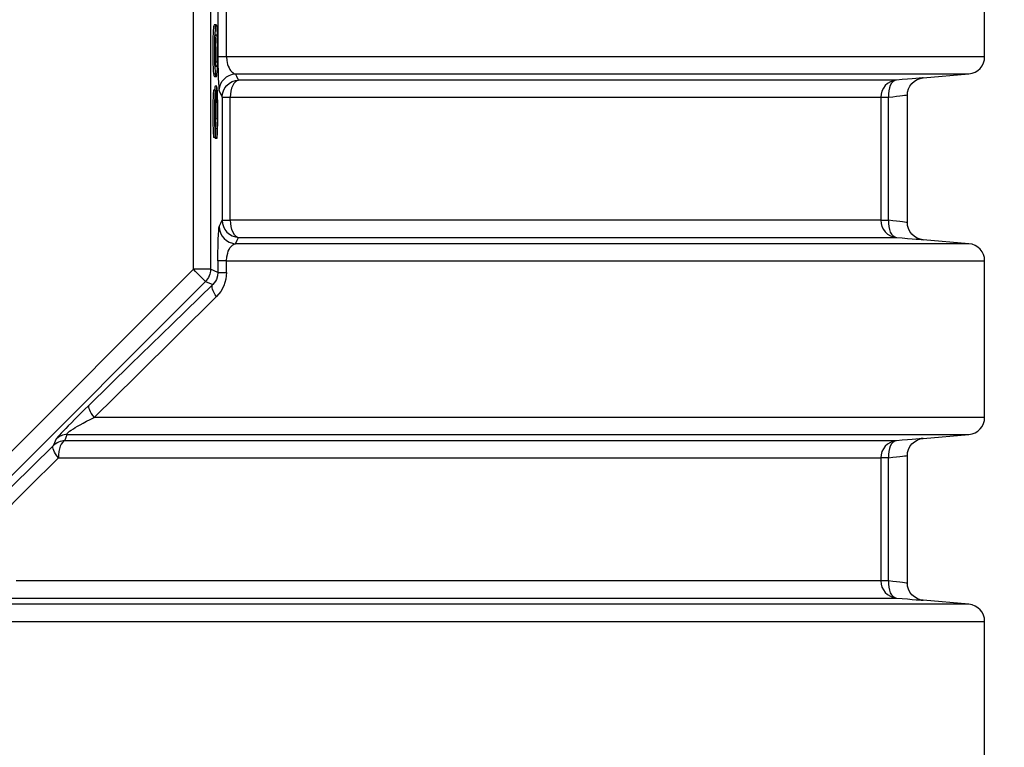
# Model space of a CAD drawing. Header units: millimetres. Extents: x 196 to 2027204, y -221452 to 153872.
# Tile 288 of 381: x 1217265 to 1217839, y -201272 to -200849. Entities that reach past the tile are written whole.
import ezdxf

# ---------------------------------------------------------------- set-up
doc = ezdxf.new("R2010")
doc.units = ezdxf.units.MM
doc.layers.get('Defpoints').update_dxf_attribs({"lineweight": 18})
doc.layers.add('00_Основной', color=163, linetype='Continuous', lineweight=40)
doc.layers.add('ТМ-размеры', color=25, linetype='Continuous', lineweight=20)
doc.styles.add('SFINKS', font='SFINKS.shx', dxfattribs={"width": 0.7, "oblique": 15})
doc.dimstyles.new('кира-50', dxfattribs={"dimtxt": 150, "dimasz": 40, "dimexe": 15, "dimexo": 0, "dimgap": 20, "dimtad": 1, "dimdec": 0, "dimrnd": 5, "dimdsep": 46, "dimtxsty": 'SFINKS', "dimblk1": 'OBLIQUE', "dimblk2": 'OBLIQUE', "dimsah": 1, "dimcen": 2.5, "dimclrd": 252, "dimclre": 252, "dimclrt": 252, "dimadec": 0, "dimazin": 0, "dimtfac": 1, "dimtdec": 0, "dimtofl": 0, "dimtmove": 0, "dimatfit": 3, "dimldrblk": 'OBLIQUE', "dimfxl": 15, "dimtfill": 1, "dimtolj": 1, "dimtzin": 0, "dimlwd": 20, "dimlwe": 20, "dimarcsym": 0})

# ---------------------------------------------------------------- blocks, each defined once
blk = doc.blocks.new('_Oblique')
at = {"color": 0, "linetype": 'ByBlock', "lineweight": -2}
blk.add_line((-0.5, -0.5), (0.5, 0.5), dxfattribs=at)
blk = doc.blocks.new('*D85')
at = {"layer": 'Defpoints', "color": 0, "linetype": 'ByBlock', "lineweight": 50, "transparency": 16777216}
for p in [(1216957.71, -194978.27), (1216957.71, -203390.23), (1218392.05, -203390.23)]:
    blk.add_point(p, dxfattribs=at)
at = {"layer": 'ТМ-размеры', "color": 252, "linetype": 'ByBlock', "lineweight": 20, "transparency": 16777216}
for p, q in [((1216957.71, -194978.27), (1218407.05, -194978.27)), ((1218392.05, -194978.27), (1218392.05, -203390.23)), ((1216957.71, -203390.23), (1218407.05, -203390.23))]:
    blk.add_line(p, q, dxfattribs=at)
at = {"layer": 'ТМ-размеры', "color": 252, "linetype": 'ByBlock', "lineweight": 20, "transparency": 16777216, "xscale": 40, "yscale": 40, "zscale": 40}
for p, rotation in [((1218392.05, -194978.27), 90), ((1218392.05, -203390.23), 270)]:
    blk.add_blockref('_Oblique', p, dxfattribs=dict(at, rotation=rotation))
at = {"layer": 'ТМ-размеры', "color": 252, "linetype": 'ByBlock', "transparency": 16777216, "insert": (1218297.05, -199184.25), "char_height": 150, "attachment_point": 5, "rotation": 90, "style": 'SFINKS', "bg_fill": 3, "box_fill_scale": 1.1, "bg_fill_color": 256, "bg_fill_true_color": 13158600, "bg_fill_transparency": 0}
blk.add_mtext('\\A1;8410', dxfattribs=at)

msp = doc.modelspace()

# ---------------------------------------------------------------- linework, layer by layer
at = {"layer": '00_Основной', "color": 252, "lineweight": 25, "ltscale": 10}
for p, q in [((1217366.63, -200994.12, 0.2), (1217366.63, -200655.38, 0.2)), ((1217376.62, -200655.38, 0.2), (1217376.62, -200994.12, 0.2)), ((1217380.98, -200779.17, 0.2), (1217380.98, -200870.34, 0.2)), ((1217386.04, -200870.34, 0.2), (1217386.04, -200779.17, 0.2)), ((1217827.71, -200870.34, 0.2), (1217827.71, -200779.17, 0.2)), ((1217379.92, -200851.67, 0.2), (1217378.92, -200851.67, 0.2)), ((1217379.53, -200873.39, 0.2), (1217380.53, -200873.39, 0.2)), ((1217378.38, -200880.22, 0.2), (1217379.39, -200880.22, 0.2)), ((1217378.92, -200881.91, 0.2), (1217379.92, -200881.91, 0.2)), ((1217791.84, -200882.65, 0.2), (1217818.58, -200880.3, 0.2)), ((1217380.29, -200887.54, 0.2), (1217379.29, -200887.54, 0.2)), ((1217379.45, -200889.82, 0.2), (1217378.45, -200889.82, 0.2)), ((1217383.46, -200893.92, 0.2), (1217383.46, -200965.59, 0.2)), ((1217388.15, -200965.59, 0.2), (1217388.15, -200893.92, 0.2)), ((1217767.2, -200893.92, 0.2), (1217767.2, -200965.59, 0.2)), ((1217771.63, -200965.59, 0.2), (1217771.63, -200893.92, 0.2)), ((1217782.71, -200966.95, 0.2), (1217782.71, -200892.55, 0.2)), ((1217379.75, -200906.04, 0.2), (1217379.17, -200906.04, 0.2)), ((1217379.95, -200906.68, 0.2), (1217379.19, -200906.68, 0.2)), ((1217379.45, -200917.35, 0.2), (1217378.45, -200917.35, 0.2)), ((1217379.34, -200917.35, 0.2), (1217379.34, -200917.91, 0.2)), ((1217380.32, -200912.21, 0.2), (1217379.48, -200912.21, 0.2)), ((1217380.35, -200917.91, 0.2), (1217379.34, -200917.91, 0.2)), ((1217818.58, -200979.21, 0.2), (1217791.84, -200976.87, 0.2)), ((1217380.98, -200989.16, 0.2), (1217380.98, -200995.93, 0.2)), ((1217386.04, -200995.93, 0.2), (1217386.04, -200989.16, 0.2)), ((1217827.71, -201080.34, 0.2), (1217827.71, -200989.16, 0.2)), ((1217127.09, -201233.66, 0.2), (1217366.63, -200994.12, 0.2)), ((1217380.98, -200995.93, 0.2), (1217376.62, -200994.12, 0.2)), ((1217373.7, -201001.2, 0.2), (1217134.15, -201240.73, 0.2)), ((1217373.7, -201001.2, 0.2), (1217377.93, -201002.96, 0.2)), ((1217791.84, -201092.63, 0.2), (1217818.58, -201090.31, 0.2)), ((1217767.2, -201103.91, 0.2), (1217767.2, -201175.6, 0.2)), ((1217771.63, -201175.6, 0.2), (1217771.63, -201103.91, 0.2)), ((1217782.71, -201176.95, 0.2), (1217782.71, -201102.56, 0.2)), ((1217818.58, -201189.2, 0.2), (1217791.84, -201186.87, 0.2)), ((1217827.71, -201290.35, 0.2), (1217827.71, -201199.16, 0.2))]:
    msp.add_line(p, q, dxfattribs=at)
at = {"layer": '00_Основной', "color": 252, "lineweight": 25, "ltscale": 10, "elevation": 0.2}
for points in [[(1217378.92, -200851.7), (1217378.85, -200851.7), (1217378.68, -200851.9), (1217378.55, -200852.34), (1217378.44, -200852.97), (1217378.34, -200853.8), (1217378.26, -200854.81), (1217378.14, -200856.64), (1217378.06, -200858.96), (1217378, -200861.74), (1217377.97, -200864.95), (1217377.97, -200868.52), (1217378, -200871.76), (1217378.06, -200874.55), (1217378.14, -200876.88), (1217378.26, -200878.77), (1217378.38, -200880.22)], [(1217380.44, -200853.35), (1217380.32, -200852.55), (1217380.17, -200852), (1217380.02, -200851.72), (1217379.84, -200851.7), (1217379.68, -200851.9), (1217379.55, -200852.34), (1217379.44, -200852.97), (1217379.34, -200853.8), (1217379.26, -200854.81), (1217379.14, -200856.64), (1217379.06, -200858.96), (1217379, -200861.74), (1217378.98, -200864.95), (1217378.98, -200868.52), (1217379, -200871.76), (1217379.06, -200874.55), (1217379.14, -200876.88), (1217379.26, -200878.77), (1217379.39, -200880.22)], [(1217379.39, -200880.22), (1217379.53, -200881.12), (1217379.69, -200881.69), (1217379.88, -200881.91), (1217380.09, -200881.77), (1217380.26, -200881.29), (1217380.41, -200880.43), (1217380.54, -200879.2), (1217380.67, -200877.31), (1217380.77, -200874.96), (1217380.83, -200872.14), (1217380.85, -200868.88), (1217380.85, -200865.25), (1217380.83, -200861.93), (1217380.77, -200859.1), (1217380.68, -200856.74), (1217380.59, -200854.82), (1217380.44, -200853.35)], [(1217379.29, -200873.12), (1217379.22, -200871.12), (1217379.17, -200868.66), (1217379.16, -200865.81), (1217379.2, -200863.16), (1217379.23, -200861.83), (1217379.29, -200860.62), (1217379.36, -200859.55), (1217379.44, -200858.69), (1217379.57, -200858.04), (1217379.72, -200857.66), (1217379.92, -200857.53), (1217380.09, -200857.64), (1217380.25, -200858), (1217380.37, -200858.59), (1217380.47, -200859.42), (1217380.54, -200860.54), (1217380.6, -200861.8), (1217380.64, -200863.19), (1217380.67, -200865.83), (1217380.67, -200868.66), (1217380.61, -200871.2), (1217380.53, -200873.39)], [(1217379.41, -200858.98), (1217379.47, -200859.42), (1217379.54, -200860.54), (1217379.6, -200861.8), (1217379.64, -200863.19), (1217379.67, -200865.83), (1217379.67, -200868.66), (1217379.61, -200871.2), (1217379.53, -200873.39)], [(1217380.98, -200870.34), (1217380.99, -200874.82), (1217381.05, -200878.96), (1217381.15, -200882.6), (1217381.26, -200885.6), (1217381.4, -200887.95), (1217381.56, -200889.5), (1217381.73, -200890.27)], [(1217386.04, -200870.34), (1217384.97, -200870.34), (1217384.01, -200870.34), (1217383.15, -200870.34), (1217382.42, -200870.34), (1217381.83, -200870.34), (1217381.39, -200870.34), (1217381.1, -200870.34), (1217380.98, -200870.34)], [(1217386.04, -200870.34), (1217386.18, -200872.6), (1217386.37, -200873.7), (1217386.62, -200874.77), (1217386.98, -200875.86), (1217387.43, -200876.88), (1217387.95, -200877.82), (1217388.3, -200878.32), (1217388.69, -200878.78), (1217389.11, -200879.2), (1217389.56, -200879.57), (1217390.32, -200880.02), (1217391.28, -200880.3)], [(1217827.71, -200870.34), (1217827.64, -200870.34), (1217827.26, -200870.34), (1217826.51, -200870.34), (1217825.42, -200870.34), (1217823.98, -200870.34), (1217822.19, -200870.34), (1217820.06, -200870.34), (1217817.58, -200870.34), (1217814.74, -200870.34), (1217811.57, -200870.34), (1217808.05, -200870.34), (1217804.19, -200870.34), (1217799.98, -200870.34), (1217795.44, -200870.34), (1217790.55, -200870.34), (1217785.35, -200870.34), (1217779.79, -200870.34), (1217773.92, -200870.34), (1217767.71, -200870.34), (1217761.16, -200870.34), (1217754.3, -200870.34), (1217747.12, -200870.34), (1217739.63, -200870.34), (1217731.81, -200870.34), (1217723.7, -200870.34), (1217715.26, -200870.34), (1217706.52, -200870.34), (1217697.48, -200870.34), (1217688.14, -200870.34), (1217678.5, -200870.34), (1217668.58, -200870.34), (1217658.38, -200870.34), (1217647.88, -200870.34), (1217637.11, -200870.34), (1217626.06, -200870.34), (1217614.76, -200870.34), (1217603.17, -200870.34), (1217591.33, -200870.34), (1217579.24, -200870.34), (1217566.91, -200870.34), (1217554.32, -200870.34), (1217541.48, -200870.34), (1217528.42, -200870.34), (1217515.12, -200870.34), (1217501.6, -200870.34), (1217487.87, -200870.34), (1217473.91, -200870.34), (1217459.76, -200870.34), (1217445.4, -200870.34), (1217430.83, -200870.34), (1217416.09, -200870.34), (1217401.16, -200870.34), (1217386.04, -200870.34)], [(1217818.58, -200880.3), (1217820.4, -200879.97), (1217822.13, -200879.3), (1217823.72, -200878.34), (1217825.09, -200877.1), (1217826.2, -200875.62), (1217827.03, -200873.97), (1217827.54, -200872.18), (1217827.71, -200870.34)], [(1217380.53, -200873.39), (1217380.44, -200874.39), (1217380.35, -200875.16), (1217380.22, -200875.69), (1217380.09, -200875.94), (1217379.96, -200876.06), (1217379.81, -200876.02), (1217379.64, -200875.72), (1217379.5, -200875.14), (1217379.39, -200874.28), (1217379.29, -200873.12)], [(1217379.53, -200873.39), (1217379.44, -200874.39), (1217379.43, -200874.58)], [(1217378.38, -200880.22), (1217378.53, -200881.12), (1217378.69, -200881.69), (1217378.89, -200881.91), (1217378.92, -200881.88)], [(1217381.73, -200890.27), (1217381.91, -200888.38), (1217382.45, -200886.56), (1217383.32, -200884.86), (1217384.51, -200883.38), (1217385.94, -200882.14), (1217387.6, -200881.2), (1217389.39, -200880.57), (1217391.28, -200880.3)], [(1217393, -200883.96), (1217392.03, -200881.91), (1217391.28, -200880.3)], [(1217391.28, -200880.3), (1217406.2, -200880.3), (1217420.93, -200880.3), (1217435.48, -200880.3), (1217449.83, -200880.3), (1217463.96, -200880.3), (1217477.91, -200880.3), (1217491.64, -200880.3), (1217505.16, -200880.3), (1217518.45, -200880.3), (1217531.52, -200880.3), (1217544.34, -200880.3), (1217556.93, -200880.3), (1217569.28, -200880.3), (1217581.37, -200880.3), (1217593.23, -200880.3), (1217604.81, -200880.3), (1217616.13, -200880.3), (1217627.19, -200880.3), (1217637.97, -200880.3), (1217648.47, -200880.3), (1217658.7, -200880.3), (1217668.63, -200880.3), (1217678.28, -200880.3), (1217687.64, -200880.3), (1217696.7, -200880.3), (1217705.45, -200880.3), (1217713.9, -200880.3), (1217722.06, -200880.3), (1217729.89, -200880.3), (1217737.41, -200880.3), (1217744.61, -200880.3), (1217751.49, -200880.3), (1217758.06, -200880.3), (1217764.29, -200880.3), (1217770.19, -200880.3), (1217775.77, -200880.3), (1217781.01, -200880.3), (1217785.91, -200880.3), (1217790.48, -200880.3), (1217794.72, -200880.3), (1217798.61, -200880.3), (1217802.15, -200880.3), (1217805.36, -200880.3), (1217808.22, -200880.3), (1217810.73, -200880.3), (1217812.9, -200880.3), (1217814.71, -200880.3), (1217816.18, -200880.3), (1217817.31, -200880.3), (1217818.07, -200880.3), (1217818.49, -200880.3), (1217818.58, -200880.3)], [(1217791.84, -200882.65), (1217791.84, -200882.65), (1217791.57, -200882.66), (1217790.79, -200882.73), (1217789.5, -200882.83), (1217787.7, -200882.99), (1217785.47, -200883.18), (1217782.81, -200883.41), (1217779.73, -200883.66), (1217776.32, -200883.96)], [(1217782.71, -200892.61), (1217782.86, -200890.88), (1217783.34, -200889.1), (1217784.18, -200887.39), (1217785.33, -200885.85), (1217786.77, -200884.55), (1217788.41, -200883.58), (1217790.13, -200882.94), (1217791.84, -200882.65)], [(1217379.29, -200887.66), (1217379.22, -200887.64), (1217379.07, -200888.52), (1217378.99, -200889.82)], [(1217380.35, -200917.91), (1217380.5, -200917.04), (1217380.62, -200915.23), (1217380.74, -200912.52), (1217380.83, -200909.16), (1217380.85, -200905.24), (1217380.85, -200900.91), (1217380.83, -200896.97), (1217380.74, -200893.53), (1217380.64, -200890.66), (1217380.51, -200888.69), (1217380.37, -200887.68), (1217380.22, -200887.64), (1217380.08, -200888.52), (1217379.96, -200890.31), (1217379.88, -200892.89), (1217379.82, -200896.21)], [(1217383.46, -200893.92), (1217383.64, -200892.03), (1217384.18, -200890.21), (1217385.06, -200888.53), (1217386.24, -200887.04), (1217387.68, -200885.8), (1217389.32, -200884.85), (1217391.11, -200884.23), (1217393, -200883.96)], [(1217393, -200883.96), (1217392.03, -200884.28), (1217391.11, -200884.95), (1217390.27, -200885.92), (1217389.55, -200887.16), (1217388.95, -200888.63), (1217388.5, -200890.3), (1217388.23, -200892.08), (1217388.15, -200893.92)], [(1217776.32, -200883.96), (1217775.54, -200883.96), (1217774.41, -200883.96), (1217772.93, -200883.96), (1217771.09, -200883.96), (1217768.92, -200883.96), (1217766.38, -200883.96), (1217763.5, -200883.96), (1217760.27, -200883.96), (1217756.7, -200883.96), (1217752.79, -200883.96), (1217748.53, -200883.96), (1217743.93, -200883.96), (1217738.99, -200883.96), (1217733.71, -200883.96), (1217728.11, -200883.96), (1217722.17, -200883.96), (1217715.9, -200883.96), (1217709.3, -200883.96), (1217702.39, -200883.96), (1217695.15, -200883.96), (1217687.6, -200883.96), (1217679.73, -200883.96), (1217671.54, -200883.96), (1217663.06, -200883.96), (1217654.27, -200883.96), (1217645.17, -200883.96), (1217635.78, -200883.96), (1217626.1, -200883.96), (1217616.14, -200883.96), (1217605.9, -200883.96), (1217595.35, -200883.96), (1217584.56, -200883.96), (1217573.48, -200883.96), (1217562.15, -200883.96), (1217550.55, -200883.96), (1217538.7, -200883.96), (1217526.59, -200883.96), (1217514.25, -200883.96), (1217501.66, -200883.96), (1217488.83, -200883.96), (1217475.78, -200883.96), (1217462.5, -200883.96), (1217449.01, -200883.96), (1217435.31, -200883.96), (1217421.41, -200883.96), (1217407.3, -200883.96), (1217393, -200883.96)], [(1217776.32, -200883.96), (1217774.5, -200884.28), (1217772.77, -200884.95), (1217771.19, -200885.92), (1217769.82, -200887.16), (1217768.71, -200888.63), (1217767.88, -200890.3), (1217767.37, -200892.08), (1217767.2, -200893.92)], [(1217776.32, -200883.96), (1217775.3, -200884.23), (1217774.34, -200884.85), (1217773.48, -200885.81), (1217772.76, -200887.05), (1217772.2, -200888.53), (1217771.8, -200890.21), (1217771.62, -200892.03), (1217771.63, -200893.92)], [(1217378.45, -200889.86), (1217378.44, -200889.83), (1217378.32, -200890.31), (1217378.21, -200891.6), (1217378.11, -200893.64), (1217378.03, -200896.39), (1217377.99, -200899.64), (1217377.97, -200903.18), (1217377.99, -200906.69), (1217378.03, -200909.81), (1217378.1, -200912.52), (1217378.18, -200914.74), (1217378.31, -200916.33), (1217378.45, -200917.35)], [(1217379.82, -200896.21), (1217379.75, -200893.37), (1217379.67, -200891.36), (1217379.55, -200890.17), (1217379.44, -200889.83), (1217379.31, -200890.31), (1217379.2, -200891.6), (1217379.12, -200893.64), (1217379.03, -200896.39), (1217378.99, -200899.64), (1217378.98, -200903.18), (1217378.99, -200906.69), (1217379.02, -200909.81), (1217379.09, -200912.52), (1217379.19, -200914.74), (1217379.31, -200916.33), (1217379.45, -200917.35)], [(1217379.95, -200906.68), (1217379.93, -200903.62), (1217379.93, -200901.26), (1217379.95, -200899.2), (1217379.99, -200897.38), (1217380.08, -200895.15), (1217380.19, -200893.88), (1217380.27, -200893.58), (1217380.36, -200893.74), (1217380.44, -200894.34), (1217380.56, -200896.05), (1217380.62, -200898.55), (1217380.65, -200900.46), (1217380.67, -200902.56), (1217380.67, -200904.73), (1217380.62, -200907.28), (1217380.57, -200909.43), (1217380.46, -200911.1), (1217380.32, -200912.21)], [(1217381.73, -200890.27), (1217382.7, -200892.31), (1217383.46, -200893.92)], [(1217383.46, -200893.92), (1217383.58, -200893.92), (1217383.84, -200893.92), (1217384.25, -200893.92), (1217384.79, -200893.92), (1217385.46, -200893.92), (1217386.26, -200893.92), (1217387.16, -200893.92), (1217388.15, -200893.92)], [(1217388.15, -200893.92), (1217402.6, -200893.92), (1217416.84, -200893.92), (1217430.88, -200893.92), (1217444.7, -200893.92), (1217458.32, -200893.92), (1217471.7, -200893.92), (1217484.85, -200893.92), (1217497.78, -200893.92), (1217510.45, -200893.92), (1217522.86, -200893.92), (1217535.05, -200893.92), (1217546.95, -200893.92), (1217558.61, -200893.92), (1217569.98, -200893.92), (1217581.09, -200893.92), (1217591.91, -200893.92), (1217602.44, -200893.92), (1217612.7, -200893.92), (1217622.65, -200893.92), (1217632.3, -200893.92), (1217641.65, -200893.92), (1217650.7, -200893.92), (1217659.43, -200893.92), (1217667.85, -200893.92), (1217675.95, -200893.92), (1217683.72, -200893.92), (1217691.17, -200893.92), (1217698.3, -200893.92), (1217705.08, -200893.92), (1217711.53, -200893.92), (1217717.64, -200893.92), (1217723.41, -200893.92), (1217728.84, -200893.92), (1217733.92, -200893.92), (1217738.65, -200893.92), (1217743.04, -200893.92), (1217747.07, -200893.92), (1217750.74, -200893.92), (1217754.06, -200893.92), (1217757.02, -200893.92), (1217759.62, -200893.92), (1217761.86, -200893.92), (1217763.74, -200893.92), (1217765.25, -200893.92), (1217766.41, -200893.92), (1217767.2, -200893.92)], [(1217767.2, -200893.92), (1217767.31, -200893.92), (1217767.57, -200893.92), (1217767.95, -200893.92), (1217768.46, -200893.92), (1217769.09, -200893.92), (1217769.84, -200893.92), (1217770.69, -200893.92), (1217771.63, -200893.92)], [(1217771.63, -200893.92), (1217774.17, -200893.61), (1217776.37, -200893.34), (1217778.23, -200893.13), (1217779.76, -200892.95), (1217781.04, -200892.79), (1217781.97, -200892.7), (1217782.52, -200892.62), (1217782.71, -200892.61), (1217782.71, -200892.61)], [(1217379.5, -200911.65), (1217379.37, -200910.83), (1217379.27, -200909.47), (1217379.2, -200907.58), (1217379.17, -200905.31), (1217379.16, -200903.35), (1217379.16, -200901.37), (1217379.19, -200899.64), (1217379.23, -200898.14), (1217379.3, -200896.62), (1217379.39, -200895.8), (1217379.48, -200895.72), (1217379.57, -200896.28), (1217379.64, -200897.46), (1217379.69, -200899.24), (1217379.72, -200900.24), (1217379.74, -200901.29), (1217379.74, -200902.38), (1217379.75, -200903.49), (1217379.75, -200904.65), (1217379.75, -200906.04)], [(1217379.75, -200906.04), (1217379.87, -200906.39), (1217379.95, -200906.68)], [(1217379.64, -200906.68), (1217379.64, -200907.28), (1217379.57, -200909.43), (1217379.45, -200911.1), (1217379.44, -200911.28)], [(1217379.45, -200917.35), (1217379.47, -200914.16), (1217379.5, -200911.65)], [(1217380.32, -200912.21), (1217380.33, -200915.4), (1217380.35, -200917.91)], [(1217380.98, -200989.16), (1217380.99, -200984.68), (1217381.05, -200980.51), (1217381.15, -200976.85), (1217381.26, -200973.89), (1217381.4, -200971.53), (1217381.56, -200969.98), (1217381.73, -200969.25)], [(1217381.73, -200969.25), (1217382.7, -200967.19), (1217383.46, -200965.59)], [(1217381.73, -200969.25), (1217381.91, -200971.12), (1217382.45, -200972.94), (1217383.32, -200974.64), (1217384.51, -200976.13), (1217385.94, -200977.38), (1217387.6, -200978.32), (1217389.39, -200978.94), (1217391.28, -200979.21)], [(1217383.46, -200965.59), (1217383.64, -200967.47), (1217384.18, -200969.29), (1217385.06, -200970.98), (1217386.24, -200972.46), (1217387.68, -200973.71), (1217389.32, -200974.65), (1217391.11, -200975.27), (1217393, -200975.56)], [(1217383.46, -200965.59), (1217383.58, -200965.59), (1217383.84, -200965.59), (1217384.25, -200965.59), (1217384.79, -200965.59), (1217385.46, -200965.59), (1217386.26, -200965.59), (1217387.16, -200965.59), (1217388.15, -200965.59)], [(1217388.15, -200965.59), (1217388.23, -200967.43), (1217388.5, -200969.22), (1217388.95, -200970.87), (1217389.55, -200972.35), (1217390.27, -200973.59), (1217391.11, -200974.55), (1217392.03, -200975.21), (1217393, -200975.56)], [(1217767.2, -200965.59), (1217766.41, -200965.59), (1217765.25, -200965.59), (1217763.74, -200965.59), (1217761.86, -200965.59), (1217759.62, -200965.59), (1217757.02, -200965.59), (1217754.06, -200965.59), (1217750.74, -200965.59), (1217747.07, -200965.59), (1217743.04, -200965.59), (1217738.65, -200965.59), (1217733.92, -200965.59), (1217728.84, -200965.59), (1217723.41, -200965.59), (1217717.64, -200965.59), (1217711.53, -200965.59), (1217705.08, -200965.59), (1217698.3, -200965.59), (1217691.17, -200965.59), (1217683.72, -200965.59), (1217675.95, -200965.59), (1217667.85, -200965.59), (1217659.43, -200965.59), (1217650.7, -200965.59), (1217641.65, -200965.59), (1217632.3, -200965.59), (1217622.65, -200965.59), (1217612.7, -200965.59), (1217602.44, -200965.59), (1217591.91, -200965.59), (1217581.09, -200965.59), (1217569.98, -200965.59), (1217558.61, -200965.59), (1217546.95, -200965.59), (1217535.05, -200965.59), (1217522.86, -200965.59), (1217510.45, -200965.59), (1217497.78, -200965.59), (1217484.85, -200965.59), (1217471.7, -200965.59), (1217458.32, -200965.59), (1217444.7, -200965.59), (1217430.88, -200965.59), (1217416.84, -200965.59), (1217402.6, -200965.59), (1217388.15, -200965.59)], [(1217767.2, -200965.59), (1217767.37, -200967.43), (1217767.88, -200969.22), (1217768.71, -200970.87), (1217769.82, -200972.35), (1217771.19, -200973.59), (1217772.77, -200974.55), (1217774.5, -200975.21), (1217776.32, -200975.56)], [(1217767.2, -200965.59), (1217767.31, -200965.59), (1217767.57, -200965.59), (1217767.95, -200965.59), (1217768.46, -200965.59), (1217769.09, -200965.59), (1217769.84, -200965.59), (1217770.69, -200965.59), (1217771.63, -200965.59)], [(1217771.63, -200965.59), (1217771.62, -200967.47), (1217771.8, -200969.29), (1217772.2, -200970.97), (1217772.76, -200972.46), (1217773.48, -200973.71), (1217774.34, -200974.65), (1217775.3, -200975.27), (1217776.32, -200975.56)], [(1217782.71, -200966.9), (1217782.52, -200966.88), (1217781.97, -200966.82), (1217781.06, -200966.71), (1217779.76, -200966.55), (1217778.25, -200966.37), (1217776.39, -200966.16), (1217774.17, -200965.89), (1217771.63, -200965.59)], [(1217791.84, -200976.87), (1217790.13, -200976.56), (1217788.41, -200975.92), (1217786.77, -200974.95), (1217785.33, -200973.66), (1217784.18, -200972.11), (1217783.34, -200970.4), (1217782.86, -200968.64), (1217782.71, -200966.9)], [(1217386.04, -200989.16), (1217386.18, -200986.89), (1217386.64, -200984.7), (1217386.99, -200983.63), (1217387.43, -200982.61), (1217387.97, -200981.66), (1217388.43, -200981.02), (1217388.97, -200980.42), (1217389.56, -200979.93), (1217390.05, -200979.62), (1217390.63, -200979.36), (1217391.28, -200979.21)], [(1217391.28, -200979.21), (1217392.24, -200977.15), (1217393, -200975.56)], [(1217818.58, -200979.21), (1217818.44, -200979.21), (1217817.72, -200979.21), (1217816.41, -200979.21), (1217814.51, -200979.21), (1217812.02, -200979.21), (1217808.94, -200979.21), (1217805.27, -200979.21), (1217801.01, -200979.21), (1217796.17, -200979.21), (1217790.77, -200979.21), (1217784.77, -200979.21), (1217778.21, -200979.21), (1217771.08, -200979.21), (1217763.41, -200979.21), (1217755.15, -200979.21), (1217746.36, -200979.21), (1217737.03, -200979.21), (1217727.15, -200979.21), (1217716.74, -200979.21), (1217705.82, -200979.21), (1217694.37, -200979.21), (1217682.4, -200979.21), (1217669.96, -200979.21), (1217657.01, -200979.21), (1217643.59, -200979.21), (1217629.67, -200979.21), (1217615.31, -200979.21), (1217600.49, -200979.21), (1217585.24, -200979.21), (1217569.53, -200979.21), (1217553.42, -200979.21), (1217536.89, -200979.21), (1217519.96, -200979.21), (1217502.65, -200979.21), (1217484.95, -200979.21), (1217466.89, -200979.21), (1217448.49, -200979.21), (1217429.73, -200979.21), (1217410.67, -200979.21), (1217391.28, -200979.21)], [(1217393, -200975.56), (1217407.3, -200975.56), (1217421.41, -200975.56), (1217435.31, -200975.56), (1217449.01, -200975.56), (1217462.5, -200975.56), (1217475.78, -200975.56), (1217488.83, -200975.56), (1217501.66, -200975.56), (1217514.25, -200975.56), (1217526.59, -200975.56), (1217538.7, -200975.56), (1217550.55, -200975.56), (1217562.15, -200975.56), (1217573.48, -200975.56), (1217584.56, -200975.56), (1217595.35, -200975.56), (1217605.9, -200975.56), (1217616.14, -200975.56), (1217626.1, -200975.56), (1217635.78, -200975.56), (1217645.17, -200975.56), (1217654.27, -200975.56), (1217663.06, -200975.56), (1217671.54, -200975.56), (1217679.73, -200975.56), (1217687.6, -200975.56), (1217695.15, -200975.56), (1217702.39, -200975.56), (1217709.3, -200975.56), (1217715.9, -200975.56), (1217722.17, -200975.56), (1217728.11, -200975.56), (1217733.71, -200975.56), (1217738.99, -200975.56), (1217743.93, -200975.56), (1217748.53, -200975.56), (1217752.79, -200975.56), (1217756.7, -200975.56), (1217760.27, -200975.56), (1217763.5, -200975.56), (1217766.38, -200975.56), (1217768.92, -200975.56), (1217771.09, -200975.56), (1217772.93, -200975.56), (1217774.41, -200975.56), (1217775.54, -200975.56), (1217776.32, -200975.56)], [(1217776.32, -200975.56), (1217779.74, -200975.84), (1217782.81, -200976.1), (1217785.47, -200976.33), (1217787.72, -200976.52), (1217789.5, -200976.67), (1217790.78, -200976.77), (1217791.57, -200976.84), (1217791.84, -200976.87)], [(1217827.71, -200989.16), (1217827.54, -200987.32), (1217827.03, -200985.55), (1217826.2, -200983.88), (1217825.09, -200982.41), (1217823.72, -200981.17), (1217822.13, -200980.2), (1217820.4, -200979.54), (1217818.58, -200979.21)], [(1217386.04, -200989.16), (1217384.97, -200989.16), (1217384.01, -200989.16), (1217383.15, -200989.16), (1217382.42, -200989.16), (1217381.83, -200989.16), (1217381.39, -200989.16), (1217381.1, -200989.16), (1217380.98, -200989.16)], [(1217386.04, -200989.16), (1217405.78, -200989.16), (1217425.22, -200989.16), (1217444.33, -200989.16), (1217463.11, -200989.16), (1217481.53, -200989.16), (1217499.6, -200989.16), (1217517.28, -200989.16), (1217534.59, -200989.16), (1217551.5, -200989.16), (1217567.99, -200989.16), (1217584.06, -200989.16), (1217599.7, -200989.16), (1217614.91, -200989.16), (1217629.66, -200989.16), (1217643.94, -200989.16), (1217657.74, -200989.16), (1217671.08, -200989.16), (1217683.9, -200989.16), (1217696.24, -200989.16), (1217708.06, -200989.16), (1217719.36, -200989.16), (1217730.15, -200989.16), (1217740.4, -200989.16), (1217750.1, -200989.16), (1217759.27, -200989.16), (1217767.88, -200989.16), (1217775.92, -200989.16), (1217783.4, -200989.16), (1217790.31, -200989.16), (1217796.67, -200989.16), (1217802.42, -200989.16), (1217807.6, -200989.16), (1217812.18, -200989.16), (1217816.19, -200989.16), (1217819.59, -200989.16), (1217822.42, -200989.16), (1217824.63, -200989.16), (1217826.26, -200989.16), (1217827.27, -200989.16), (1217827.69, -200989.16), (1217827.71, -200989.16)], [(1217376.62, -200994.12), (1217376.36, -200994.12), (1217375.76, -200994.12), (1217374.81, -200994.12), (1217373.57, -200994.12), (1217372.07, -200994.12), (1217370.37, -200994.12), (1217368.53, -200994.12), (1217366.63, -200994.12)], [(1217373.7, -201001.2), (1217373.51, -201001.02), (1217373.08, -201000.59), (1217372.41, -200999.92), (1217371.54, -200999.04), (1217370.48, -200997.98), (1217369.27, -200996.78), (1217367.97, -200995.48), (1217366.63, -200994.12)], [(1217376.62, -200994.12), (1217376.58, -200995.11), (1217376.42, -200996.09), (1217376.18, -200997.03), (1217375.86, -200997.95), (1217375.43, -200998.84), (1217374.94, -200999.68), (1217374.35, -201000.48), (1217373.7, -201001.2)], [(1217380.98, -200995.93), (1217380.75, -200998.01), (1217380.06, -201000.02), (1217379.5, -201001.06), (1217378.79, -201002.03), (1217377.93, -201002.96)], [(1217386.04, -200995.93), (1217385.64, -200999.94), (1217384.45, -201003.72), (1217382.6, -201007.08), (1217380.14, -201010.02)], [(1217380.98, -200995.93), (1217381.1, -200995.93), (1217381.39, -200995.93), (1217381.83, -200995.93), (1217382.42, -200995.93), (1217383.15, -200995.93), (1217384.01, -200995.93), (1217384.97, -200995.93), (1217386.04, -200995.93)], [(1217377.93, -201002.96), (1217354.27, -201025.99), (1217330.24, -201049.44), (1217305.84, -201073.28)], [(1217380.14, -201010.02), (1217379.36, -201008.9), (1217378.69, -201007.78), (1217378.17, -201006.74), (1217377.81, -201005.75), (1217377.59, -201004.86), (1217377.54, -201004.1), (1217377.65, -201003.45), (1217377.93, -201002.96)], [(1217308.87, -201080.34), (1217333.42, -201056.07), (1217357.17, -201032.64), (1217380.14, -201010.02)], [(1217305.84, -201073.28), (1217302.85, -201076.22), (1217299.8, -201079.24), (1217297.62, -201081.4), (1217295.61, -201083.44), (1217293.72, -201085.35), (1217292.28, -201086.84), (1217290.92, -201088.23), (1217289.69, -201089.53), (1217288.62, -201090.67), (1217287.75, -201091.63), (1217287.1, -201092.38), (1217286.67, -201092.9), (1217286.49, -201093.2)], [(1217305.84, -201073.28), (1217305.63, -201073.73), (1217305.6, -201074.33), (1217305.75, -201075.1), (1217306.06, -201075.98), (1217306.56, -201076.97), (1217307.19, -201078.06), (1217307.97, -201079.19), (1217308.87, -201080.34)], [(1217293.21, -201090.31), (1217292.98, -201090.1), (1217293.12, -201089.72), (1217293.63, -201089.16), (1217294.49, -201088.46), (1217295.51, -201087.75), (1217296.72, -201086.95), (1217297.84, -201086.27), (1217299.16, -201085.5), (1217300.71, -201084.62), (1217302.46, -201083.66), (1217304.41, -201082.62), (1217306.54, -201081.5), (1217308.87, -201080.34)], [(1217827.71, -201080.34), (1217827.71, -201080.34), (1217827.37, -201080.34), (1217826.43, -201080.34), (1217824.88, -201080.34), (1217822.76, -201080.34), (1217820.02, -201080.34), (1217816.7, -201080.34), (1217812.79, -201080.34), (1217808.29, -201080.34), (1217803.21, -201080.34), (1217797.55, -201080.34), (1217791.3, -201080.34), (1217784.5, -201080.34), (1217777.12, -201080.34), (1217769.18, -201080.34), (1217760.67, -201080.34), (1217751.61, -201080.34), (1217742.01, -201080.34), (1217731.88, -201080.34), (1217721.21, -201080.34), (1217710.01, -201080.34), (1217698.3, -201080.34), (1217686.09, -201080.34), (1217673.36, -201080.34), (1217660.15, -201080.34), (1217646.45, -201080.34), (1217632.29, -201080.34), (1217617.65, -201080.34), (1217602.57, -201080.34), (1217587.04, -201080.34), (1217571.09, -201080.34), (1217554.7, -201080.34), (1217537.91, -201080.34), (1217520.72, -201080.34), (1217503.14, -201080.34), (1217485.19, -201080.34), (1217466.87, -201080.34), (1217448.21, -201080.34), (1217429.21, -201080.34), (1217409.88, -201080.34), (1217390.25, -201080.34), (1217370.31, -201080.34), (1217350.11, -201080.34), (1217329.61, -201080.34), (1217308.87, -201080.34)], [(1217818.58, -201090.31), (1217820.4, -201089.97), (1217822.13, -201089.3), (1217823.72, -201088.34), (1217825.09, -201087.09), (1217826.2, -201085.62), (1217827.03, -201083.97), (1217827.54, -201082.18), (1217827.71, -201080.34)], [(1217286.49, -201093.2), (1217285.67, -201095.24), (1217285.05, -201096.86)], [(1217291.77, -201093.95), (1217290.82, -201094.03), (1217289.91, -201094.19), (1217289, -201094.44), (1217288.13, -201094.77), (1217287.3, -201095.17), (1217286.49, -201095.67), (1217285.74, -201096.22), (1217285.05, -201096.86)], [(1217293.21, -201090.31), (1217292.28, -201090.38), (1217291.36, -201090.53), (1217290.46, -201090.79), (1217289.57, -201091.11), (1217288.73, -201091.52), (1217287.93, -201092.02), (1217287.18, -201092.56), (1217286.49, -201093.2)], [(1217291.77, -201093.95), (1217291.02, -201094.29), (1217290.32, -201094.95), (1217289.66, -201095.92), (1217289.12, -201097.16), (1217288.65, -201098.63), (1217288.31, -201100.3), (1217288.11, -201102.08), (1217288.04, -201103.91)], [(1217291.77, -201093.95), (1217292.57, -201091.91), (1217293.21, -201090.31)], [(1217776.32, -201093.95), (1217775.53, -201093.95), (1217774.38, -201093.95), (1217772.86, -201093.95), (1217770.98, -201093.95), (1217768.75, -201093.95), (1217766.16, -201093.95), (1217763.19, -201093.95), (1217759.89, -201093.95), (1217756.22, -201093.95), (1217752.2, -201093.95), (1217747.83, -201093.95), (1217743.11, -201093.95), (1217738.03, -201093.95), (1217732.63, -201093.95), (1217726.87, -201093.95), (1217720.76, -201093.95), (1217714.33, -201093.95), (1217707.55, -201093.95), (1217700.45, -201093.95), (1217693.02, -201093.95), (1217685.27, -201093.95), (1217677.19, -201093.95), (1217668.79, -201093.95), (1217660.07, -201093.95), (1217651.05, -201093.95), (1217641.73, -201093.95), (1217632.08, -201093.95), (1217622.15, -201093.95), (1217611.92, -201093.95), (1217601.41, -201093.95), (1217590.61, -201093.95), (1217579.52, -201093.95), (1217568.16, -201093.95), (1217556.54, -201093.95), (1217544.65, -201093.95), (1217532.49, -201093.95), (1217520.09, -201093.95), (1217507.43, -201093.95), (1217494.53, -201093.95), (1217481.39, -201093.95), (1217468.03, -201093.95), (1217454.43, -201093.95), (1217440.61, -201093.95), (1217426.58, -201093.95), (1217412.35, -201093.95), (1217397.91, -201093.95), (1217383.28, -201093.95), (1217368.46, -201093.95), (1217353.46, -201093.95), (1217338.28, -201093.95), (1217322.94, -201093.95), (1217307.43, -201093.95), (1217291.77, -201093.95)], [(1217293.21, -201090.31), (1217313.89, -201090.31), (1217334.33, -201090.31), (1217354.51, -201090.31), (1217374.4, -201090.31), (1217394.02, -201090.31), (1217413.34, -201090.31), (1217432.33, -201090.31), (1217451.01, -201090.31), (1217469.34, -201090.31), (1217487.33, -201090.31), (1217504.95, -201090.31), (1217522.19, -201090.31), (1217539.04, -201090.31), (1217555.49, -201090.31), (1217571.54, -201090.31), (1217587.16, -201090.31), (1217602.35, -201090.31), (1217617.08, -201090.31), (1217631.38, -201090.31), (1217645.21, -201090.31), (1217658.56, -201090.31), (1217671.43, -201090.31), (1217683.82, -201090.31), (1217695.68, -201090.31), (1217707.06, -201090.31), (1217717.93, -201090.31), (1217728.25, -201090.31), (1217738.06, -201090.31), (1217747.33, -201090.31), (1217756.05, -201090.31), (1217764.22, -201090.31), (1217771.84, -201090.31), (1217778.9, -201090.31), (1217785.39, -201090.31), (1217791.32, -201090.31), (1217796.67, -201090.31), (1217801.45, -201090.31), (1217805.64, -201090.31), (1217809.25, -201090.31), (1217812.27, -201090.31), (1217814.7, -201090.31), (1217816.55, -201090.31), (1217817.8, -201090.31), (1217818.47, -201090.31), (1217818.58, -201090.31)], [(1217776.32, -201093.95), (1217774.5, -201094.29), (1217772.77, -201094.95), (1217771.19, -201095.92), (1217769.82, -201097.16), (1217768.71, -201098.63), (1217767.88, -201100.3), (1217767.37, -201102.08), (1217767.2, -201103.91)], [(1217776.32, -201093.95), (1217775.3, -201094.23), (1217774.34, -201094.85), (1217773.48, -201095.81), (1217772.76, -201097.04), (1217772.2, -201098.53), (1217771.8, -201100.21), (1217771.62, -201102.03), (1217771.63, -201103.91)], [(1217791.84, -201092.63), (1217791.84, -201092.63), (1217791.57, -201092.66), (1217790.79, -201092.73), (1217789.5, -201092.83), (1217787.7, -201092.99), (1217785.47, -201093.17), (1217782.81, -201093.4), (1217779.73, -201093.66), (1217776.32, -201093.95)], [(1217782.71, -201102.6), (1217782.86, -201100.88), (1217783.34, -201099.1), (1217784.18, -201097.39), (1217785.33, -201095.85), (1217786.77, -201094.56), (1217788.41, -201093.58), (1217790.13, -201092.94), (1217791.84, -201092.63)], [(1217285.05, -201096.86), (1217260.99, -201120.39), (1217236.62, -201144.3), (1217211.97, -201168.52)], [(1217288.04, -201103.91), (1217287.14, -201102.77), (1217286.38, -201101.64), (1217285.74, -201100.56), (1217285.26, -201099.56), (1217284.94, -201098.68), (1217284.8, -201097.91), (1217284.84, -201097.31), (1217285.05, -201096.86)], [(1217215.85, -201175.6), (1217234.32, -201157.22), (1217252.29, -201139.37), (1217270.41, -201121.39), (1217288.04, -201103.91)], [(1217288.04, -201103.91), (1217303.52, -201103.91), (1217318.86, -201103.91), (1217334.05, -201103.91), (1217349.05, -201103.91), (1217363.89, -201103.91), (1217378.54, -201103.91), (1217393.02, -201103.91), (1217407.28, -201103.91), (1217421.36, -201103.91), (1217435.24, -201103.91), (1217448.9, -201103.91), (1217462.35, -201103.91), (1217475.57, -201103.91), (1217488.55, -201103.91), (1217501.31, -201103.91), (1217513.82, -201103.91), (1217526.1, -201103.91), (1217538.1, -201103.91), (1217549.87, -201103.91), (1217561.36, -201103.91), (1217572.59, -201103.91), (1217583.56, -201103.91), (1217594.24, -201103.91), (1217604.64, -201103.91), (1217614.75, -201103.91), (1217624.56, -201103.91), (1217634.11, -201103.91), (1217643.32, -201103.91), (1217652.25, -201103.91), (1217660.86, -201103.91), (1217669.17, -201103.91), (1217677.16, -201103.91), (1217684.83, -201103.91), (1217692.19, -201103.91), (1217699.2, -201103.91), (1217705.9, -201103.91), (1217712.27, -201103.91), (1217718.29, -201103.91), (1217723.99, -201103.91), (1217729.34, -201103.91), (1217734.35, -201103.91), (1217739.02, -201103.91), (1217743.34, -201103.91), (1217747.32, -201103.91), (1217750.95, -201103.91), (1217754.22, -201103.91), (1217757.14, -201103.91), (1217759.71, -201103.91), (1217761.92, -201103.91), (1217763.77, -201103.91), (1217765.28, -201103.91), (1217766.43, -201103.91), (1217767.2, -201103.91)], [(1217771.63, -201103.91), (1217770.69, -201103.91), (1217769.84, -201103.91), (1217769.09, -201103.91), (1217768.46, -201103.91), (1217767.95, -201103.91), (1217767.57, -201103.91), (1217767.31, -201103.91), (1217767.2, -201103.91)], [(1217771.63, -201103.91), (1217774.17, -201103.61), (1217776.37, -201103.34), (1217778.23, -201103.13), (1217779.76, -201102.95), (1217781.04, -201102.8), (1217781.97, -201102.7), (1217782.52, -201102.62), (1217782.71, -201102.6), (1217782.71, -201102.6)], [(1217767.2, -201175.6), (1217766.43, -201175.6), (1217765.3, -201175.6), (1217763.81, -201175.6), (1217761.98, -201175.6), (1217759.81, -201175.6), (1217757.27, -201175.6), (1217754.39, -201175.6), (1217751.16, -201175.6), (1217747.59, -201175.6), (1217743.66, -201175.6), (1217739.4, -201175.6), (1217734.8, -201175.6), (1217729.86, -201175.6), (1217724.58, -201175.6), (1217718.98, -201175.6), (1217713.03, -201175.6), (1217706.76, -201175.6), (1217700.16, -201175.6), (1217693.24, -201175.6), (1217685.99, -201175.6), (1217678.44, -201175.6), (1217670.55, -201175.6), (1217662.37, -201175.6), (1217653.89, -201175.6), (1217645.08, -201175.6), (1217635.99, -201175.6), (1217626.6, -201175.6), (1217616.92, -201175.6), (1217606.94, -201175.6), (1217596.7, -201175.6), (1217586.15, -201175.6), (1217575.35, -201175.6), (1217564.28, -201175.6), (1217552.94, -201175.6), (1217541.34, -201175.6), (1217529.49, -201175.6), (1217517.38, -201175.6), (1217505.03, -201175.6), (1217492.44, -201175.6), (1217479.63, -201175.6), (1217466.59, -201175.6), (1217453.31, -201175.6), (1217439.84, -201175.6), (1217426.13, -201175.6), (1217412.24, -201175.6), (1217398.14, -201175.6), (1217383.86, -201175.6), (1217369.38, -201175.6), (1217354.73, -201175.6), (1217339.9, -201175.6), (1217324.92, -201175.6), (1217309.76, -201175.6), (1217294.45, -201175.6), (1217279, -201175.6), (1217263.41, -201175.6)], [(1217767.2, -201175.6), (1217767.37, -201177.43), (1217767.88, -201179.21), (1217768.71, -201180.87), (1217769.82, -201182.34), (1217771.19, -201183.59), (1217772.77, -201184.56), (1217774.5, -201185.22), (1217776.32, -201185.56)], [(1217771.63, -201175.6), (1217770.69, -201175.6), (1217769.84, -201175.6), (1217769.09, -201175.6), (1217768.46, -201175.6), (1217767.95, -201175.6), (1217767.57, -201175.6), (1217767.31, -201175.6), (1217767.2, -201175.6)], [(1217771.63, -201175.6), (1217771.62, -201177.47), (1217771.8, -201179.29), (1217772.2, -201180.97), (1217772.76, -201182.47), (1217773.48, -201183.71), (1217774.34, -201184.65), (1217775.3, -201185.28), (1217776.32, -201185.56)], [(1217782.71, -201176.91), (1217782.52, -201176.88), (1217781.97, -201176.81), (1217781.06, -201176.71), (1217779.76, -201176.55), (1217778.25, -201176.37), (1217776.39, -201176.16), (1217774.17, -201175.89), (1217771.63, -201175.6)], [(1217791.84, -201186.87), (1217790.13, -201186.56), (1217788.41, -201185.92), (1217786.77, -201184.95), (1217785.33, -201183.65), (1217784.18, -201182.11), (1217783.34, -201180.41), (1217782.86, -201178.63), (1217782.71, -201176.91)], [(1217250.95, -201185.56), (1217266.85, -201185.56), (1217282.61, -201185.56), (1217298.25, -201185.56), (1217313.73, -201185.56), (1217329.05, -201185.56), (1217344.21, -201185.56), (1217359.21, -201185.56), (1217374.02, -201185.56), (1217388.66, -201185.56), (1217403.11, -201185.56), (1217417.36, -201185.56), (1217431.41, -201185.56), (1217445.27, -201185.56), (1217458.9, -201185.56), (1217472.32, -201185.56), (1217485.51, -201185.56), (1217498.48, -201185.56), (1217511.2, -201185.56), (1217523.68, -201185.56), (1217535.93, -201185.56), (1217547.91, -201185.56), (1217559.64, -201185.56), (1217571.11, -201185.56), (1217582.32, -201185.56), (1217593.24, -201185.56), (1217603.89, -201185.56), (1217614.27, -201185.56), (1217624.34, -201185.56), (1217634.13, -201185.56), (1217643.63, -201185.56), (1217652.83, -201185.56), (1217661.73, -201185.56), (1217670.31, -201185.56), (1217678.6, -201185.56), (1217686.56, -201185.56), (1217694.2, -201185.56), (1217701.53, -201185.56), (1217708.52, -201185.56), (1217715.2, -201185.56), (1217721.55, -201185.56), (1217727.56, -201185.56), (1217733.23, -201185.56), (1217738.57, -201185.56), (1217743.57, -201185.56), (1217748.22, -201185.56), (1217752.52, -201185.56), (1217756.49, -201185.56), (1217760.1, -201185.56), (1217763.36, -201185.56), (1217766.28, -201185.56), (1217768.84, -201185.56), (1217771.05, -201185.56), (1217772.9, -201185.56), (1217774.4, -201185.56), (1217775.54, -201185.56), (1217776.32, -201185.56)], [(1217776.32, -201185.56), (1217779.74, -201185.84), (1217782.81, -201186.11), (1217785.47, -201186.33), (1217787.72, -201186.52), (1217789.5, -201186.67), (1217790.78, -201186.77), (1217791.57, -201186.84), (1217791.84, -201186.87)], [(1217818.58, -201189.2), (1217818.51, -201189.2), (1217817.92, -201189.2), (1217816.73, -201189.2), (1217814.96, -201189.2), (1217812.61, -201189.2), (1217809.66, -201189.2), (1217806.13, -201189.2), (1217802.02, -201189.2), (1217797.34, -201189.2), (1217792.08, -201189.2), (1217786.24, -201189.2), (1217779.83, -201189.2), (1217772.87, -201189.2), (1217765.34, -201189.2), (1217757.27, -201189.2), (1217748.63, -201189.2), (1217739.46, -201189.2), (1217729.76, -201189.2), (1217719.52, -201189.2), (1217708.76, -201189.2), (1217697.49, -201189.2), (1217685.72, -201189.2), (1217673.45, -201189.2), (1217660.68, -201189.2), (1217647.42, -201189.2), (1217633.69, -201189.2), (1217619.51, -201189.2), (1217604.88, -201189.2), (1217589.8, -201189.2), (1217574.27, -201189.2), (1217558.34, -201189.2), (1217541.99, -201189.2), (1217525.24, -201189.2), (1217508.09, -201189.2), (1217490.58, -201189.2), (1217472.69, -201189.2), (1217454.46, -201189.2), (1217435.89, -201189.2), (1217416.98, -201189.2), (1217397.76, -201189.2), (1217378.24, -201189.2), (1217358.43, -201189.2), (1217338.35, -201189.2), (1217318, -201189.2), (1217297.41, -201189.2), (1217276.58, -201189.2), (1217255.55, -201189.2)], [(1217827.71, -201199.16), (1217827.54, -201197.32), (1217827.03, -201195.55), (1217826.2, -201193.88), (1217825.09, -201192.42), (1217823.72, -201191.17), (1217822.13, -201190.2), (1217820.4, -201189.54), (1217818.58, -201189.2)], [(1217254.5, -201199.16), (1217275.84, -201199.16), (1217296.98, -201199.16), (1217317.86, -201199.16), (1217338.5, -201199.16), (1217358.9, -201199.16), (1217379, -201199.16), (1217398.82, -201199.16), (1217418.33, -201199.16), (1217437.54, -201199.16), (1217456.4, -201199.16), (1217474.93, -201199.16), (1217493.09, -201199.16), (1217510.9, -201199.16), (1217528.31, -201199.16), (1217545.35, -201199.16), (1217561.97, -201199.16), (1217578.18, -201199.16), (1217593.96, -201199.16), (1217609.3, -201199.16), (1217624.2, -201199.16), (1217638.63, -201199.16), (1217652.61, -201199.16), (1217666.09, -201199.16), (1217679.09, -201199.16), (1217691.61, -201199.16), (1217703.6, -201199.16), (1217715.09, -201199.16), (1217726.05, -201199.16), (1217736.49, -201199.16), (1217746.4, -201199.16), (1217755.76, -201199.16), (1217764.58, -201199.16), (1217772.83, -201199.16), (1217780.52, -201199.16), (1217787.65, -201199.16), (1217794.21, -201199.16), (1217800.19, -201199.16), (1217805.6, -201199.16), (1217810.42, -201199.16), (1217814.66, -201199.16), (1217818.3, -201199.16), (1217821.35, -201199.16), (1217823.8, -201199.16), (1217825.66, -201199.16), (1217826.93, -201199.16), (1217827.6, -201199.16), (1217827.71, -201199.16)]]:
    msp.add_lwpolyline(points, dxfattribs=at)

# ---------------------------------------------------------------- next in the draw order: dimensions: what is measured, and where the dimension line sits
at = {"layer": 'ТМ-размеры', "color": 3, "linetype": 'ByBlock'}
dim = msp.add_linear_dim(base=(1218392.05, -203390.23, 0.2), p1=(1216957.71, -194978.27, 0.2), p2=(1216957.71, -203390.23, 0.2), angle=90, dimstyle='кира-50', dxfattribs=at)
dim.commit()
dim.dimension.update_dxf_attribs({"geometry": '*D85', "text_midpoint": (1218297.05, -199184.25, 0.2)})

doc.saveas('drawing.dxf')
